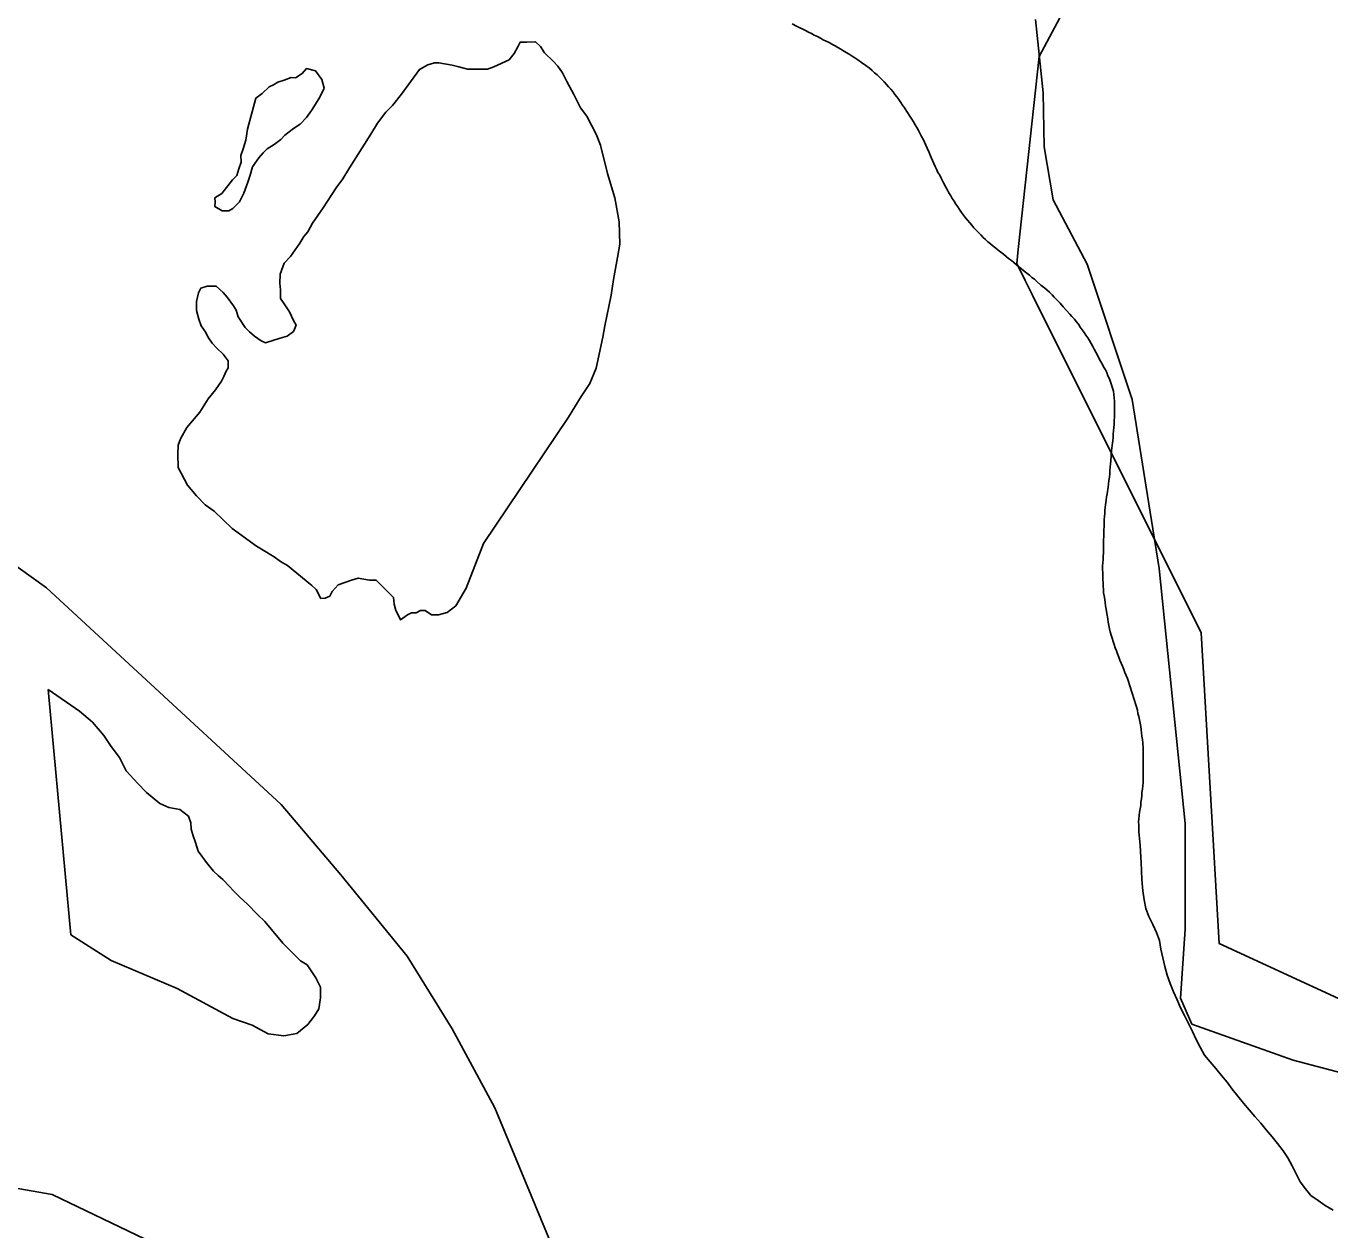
# Model space of a CAD drawing. Extents: x 2260773 to 2342389, y 552869 to 618546.
# Drawn here: x 2298281 to 2299462, y 579683 to 580773 of the extents above; entities that cross this region are included whole.
import ezdxf

# ---------------------------------------------------------------- set-up
doc = ezdxf.new("R2010")
doc.units = 0
for name, color, linetype in [('Exist Boundary Land Use Reservation Military US Department of Defense', 7, 'Continuous'), ('Exist Boundary Political City Limit New', 7, 'Continuous'), ('Exist Hydrographic Creek Single Shore', 7, 'Continuous'), ('Exist Hydrographic Misc Water Feature', 7, 'Continuous'), ('Exist Road Primary NC Attributed', 7, 'Continuous'), ('Map Preparation Boundary City Limit Buffer Line', 7, 'Continuous')]:
    doc.layers.add(name, color=color, linetype=linetype)

msp = doc.modelspace()

# ---------------------------------------------------------------- linework, layer by layer
at = {"layer": 'Exist Boundary Land Use Reservation Military US Department of Defense'}
msp.add_line((2299186.1, 580542.4), (2299192.7, 580529.2), dxfattribs=at)
for points in [[(2299404.9, 581029.6), (2299292.6, 580920.5), (2299198.9, 580745.2), (2299179.9, 580570.3)], [(2299179.9, 580570.3), (2299178.5, 580557.6), (2299186.1, 580542.4)], [(2299192.7, 580529.2), (2299345.6, 580223.2), (2299361.9, 579941.9), (2299528.3, 579865.4)]]:
    msp.add_lwpolyline(points, dxfattribs=at)
at = {"layer": 'Exist Boundary Political City Limit New'}
for points in [[(2299102.2, 580651.1), (2299101, 580653.8), (2299099.2, 580658.1), (2299097.5, 580662.1), (2299096.2, 580664.9), (2299095, 580667.6), (2299093.8, 580670.2), (2299092.2, 580672.8), (2299090.8, 580675.6), (2299089.5, 580678.2), (2299088, 580680.8), (2299086.5, 580683.4), (2299085, 580686), (2299083.5, 580688.5), (2299081.8, 580691.1), (2299079.5, 580694.4), (2299077, 580698.6), (2299075.2, 580701.2), (2299073.5, 580703.6), (2299071.8, 580706.1), (2299070, 580708.6), (2299068.2, 580710.9), (2299066.5, 580713.2), (2299064.5, 580715.5), (2299062.5, 580717.7), (2299060.5, 580719.9), (2299058.5, 580722.2), (2299056.5, 580724.3), (2299054.2, 580726.6), (2299052, 580728.5), (2299049.8, 580730.4), (2299047.5, 580732.4), (2299045.2, 580734.5), (2299041.8, 580737.1), (2299038, 580739.7), (2299034.5, 580742.2), (2299032, 580743.9), (2299029.5, 580745.5), (2299026.8, 580747.2), (2299024.2, 580748.8), (2299021.2, 580750.5), (2299019.2, 580751.8), (2299016.5, 580753.3), (2299014, 580754.8), (2299011.2, 580756.3), (2299008.8, 580757.7), (2299006, 580759.1), (2299003.2, 580760.4), (2299000.8, 580761.8), (2298998, 580763.2), (2298995.2, 580764.6), (2298992.8, 580765.9), (2298990, 580767.2), (2298987.2, 580768.6), (2298979.2, 580772.6), (2298975.2, 580774.6)], [(2299266, 580403.1), (2299266.2, 580406.1), (2299266.5, 580409.1), (2299266.8, 580412.1), (2299266.8, 580415), (2299267, 580419.1), (2299267.2, 580424), (2299267.2, 580427.1), (2299267, 580430.1), (2299267, 580433.1), (2299266.8, 580436), (2299266.5, 580439), (2299266.2, 580442), (2299265.2, 580444.9), (2299264.5, 580447.8), (2299263.5, 580450.5), (2299262.5, 580453.4), (2299261.2, 580456.1), (2299260.2, 580458.9), (2299258.8, 580461.5), (2299257.2, 580464.1), (2299256, 580466.8), (2299254.5, 580469.4), (2299253, 580472.1), (2299251.8, 580474.7), (2299250.2, 580477.4), (2299248.8, 580480.1), (2299247.5, 580482.6), (2299246, 580485.2), (2299244.5, 580487.9), (2299243, 580490.5), (2299241.2, 580492.9), (2299239.5, 580495.4), (2299237.8, 580497.8), (2299236, 580500.2), (2299234.5, 580502.7), (2299232.5, 580505.1), (2299230.8, 580507.3), (2299228.5, 580509.6), (2299226.5, 580511.8), (2299223.5, 580515.1), (2299220.5, 580518.6), (2299217.8, 580521.7), (2299214.5, 580525.2), (2299212.5, 580527.3), (2299210.5, 580529.5), (2299208.2, 580531.7), (2299206, 580533.7), (2299203.8, 580535.6), (2299202.8, 580536.4), (2299200.5, 580538.2), (2299196.8, 580541.4), (2299194.5, 580543.4), (2299192.2, 580545.2), (2299190, 580547.2), (2299187.8, 580549), (2299185.2, 580550.9), (2299183, 580552.8), (2299180.5, 580554.8), (2299178.2, 580556.6), (2299176, 580558.5), (2299173.8, 580560.4), (2299171.2, 580562.3), (2299169, 580564.2), (2299166.5, 580566.1), (2299164.2, 580567.9), (2299161.8, 580569.8), (2299159.5, 580571.6), (2299157.2, 580573.4), (2299154.8, 580575.4), (2299152.5, 580577.3), (2299150.2, 580579.4), (2299148.2, 580581.4), (2299146, 580583.6), (2299144, 580585.7), (2299141.8, 580587.9), (2299139.8, 580590), (2299137.8, 580592.3), (2299136, 580594.6), (2299134, 580596.9), (2299132.2, 580599.2), (2299130.2, 580601.6), (2299128.5, 580604), (2299126.8, 580606.5), (2299125.2, 580608.9), (2299123.5, 580611.5), (2299122, 580614.1), (2299120.2, 580616.6), (2299118.8, 580619.1), (2299117.2, 580621.7), (2299115.8, 580624.2), (2299114.2, 580626.9), (2299112.2, 580630.8), (2299110, 580634.9), (2299108.8, 580637.6), (2299107.2, 580640.2), (2299106, 580643), (2299104.8, 580645.7), (2299103.5, 580648.3), (2299102.2, 580651.1)], [(2299264.5, 580388.1), (2299265, 580392.8), (2299265.5, 580397.1), (2299265.8, 580400.1), (2299266, 580403.1)], [(2299292.8, 580084.8), (2299293, 580087.8), (2299293, 580090.8), (2299293.2, 580093.8), (2299293.2, 580105.8), (2299293, 580108.8), (2299293, 580118.9), (2299292.8, 580123.8), (2299292.5, 580126.8), (2299292, 580129.8), (2299291.5, 580132.7), (2299291.2, 580135.7), (2299290.8, 580138.6), (2299290.2, 580141.6), (2299289.8, 580144.6), (2299289, 580147.5), (2299288.2, 580150.4), (2299287.8, 580153.3), (2299287, 580156.2), (2299286.2, 580159.1), (2299285.2, 580161.9), (2299284.2, 580164.8), (2299283.5, 580167.7), (2299282.5, 580170.5), (2299281.5, 580173.4), (2299280.8, 580176.3), (2299279.8, 580179.1), (2299278.8, 580181.9), (2299277.8, 580184.8), (2299276.5, 580187.5), (2299275.5, 580190.2), (2299274.2, 580193.1), (2299273, 580195.9), (2299272, 580198.6), (2299271, 580201.4), (2299269.8, 580204.2), (2299268.8, 580207), (2299267.8, 580209.8), (2299266.8, 580212.7), (2299266, 580215.5), (2299265, 580218.4), (2299264.2, 580221.2), (2299263.2, 580224.1), (2299262.5, 580227), (2299262, 580229.9), (2299261.5, 580232.9), (2299261, 580235.9), (2299260.2, 580240.7), (2299259.5, 580244.8), (2299259, 580247.7), (2299258.5, 580250.7), (2299258.2, 580253.6), (2299257.8, 580256.7), (2299257.2, 580259.6), (2299257, 580262.6), (2299256.8, 580265.6), (2299256.8, 580268.6), (2299256.5, 580271.6), (2299256.5, 580277.6), (2299256.2, 580280.6), (2299256.2, 580283.6), (2299256.5, 580286.6), (2299256.8, 580289.6), (2299256.8, 580292.6), (2299257, 580295.6), (2299257, 580298.6), (2299257.2, 580301.6), (2299257.2, 580307.6), (2299257.5, 580310.6), (2299257.5, 580316.6), (2299257.8, 580319.6), (2299257.8, 580325.5), (2299258, 580328.5), (2299258.2, 580331.5), (2299258.2, 580334.5), (2299259, 580339.2), (2299259.5, 580343.4), (2299260, 580346.4), (2299260.5, 580349.3), (2299261.5, 580355.3), (2299261.8, 580358.2), (2299262, 580361.2), (2299262.5, 580364.2), (2299262.8, 580367.2), (2299263, 580370.2), (2299263.2, 580373.2), (2299263.5, 580376.2), (2299263.8, 580379.2), (2299264, 580383.5), (2299264.5, 580388.1)], [(2299465, 579700.5), (2299458, 579704.8), (2299451.5, 579709.3), (2299445, 579713.9), (2299440, 579719.9), (2299435.2, 579726.2), (2299431.5, 579733.5), (2299428, 579740.8), (2299424, 579747.8), (2299419.8, 579754.4), (2299414.8, 579760.8), (2299409.8, 579767), (2299404.5, 579773.2), (2299399.5, 579779.2), (2299394.2, 579785.4), (2299389, 579791.4), (2299383.8, 579797.5), (2299378.8, 579803.7), (2299373.8, 579810.1), (2299369, 579816.4), (2299364, 579822.6), (2299359, 579828.9), (2299353.8, 579834.8), (2299348.5, 579840.9), (2299344.8, 579848), (2299341.2, 579855.2), (2299337.8, 579862.4), (2299334.2, 579869.6), (2299330.5, 579876.8), (2299327, 579883.8), (2299323.8, 579891.1), (2299320.5, 579898.4), (2299317.5, 579905.9), (2299314.8, 579913.4), (2299312.8, 579921.1), (2299310.8, 579928.9), (2299309.2, 579936.8), (2299307.8, 579944.7), (2299305, 579952.1), (2299301.8, 579959.3), (2299298.2, 579966.4), (2299295.5, 579973.8), (2299294, 579981.6), (2299292.8, 579989.6), (2299291.8, 580000.1), (2299291.2, 580015.7), (2299291, 580020), (2299290.2, 580031.1), (2299290, 580034.1), (2299289.8, 580037.1), (2299289.5, 580040.1), (2299289.2, 580043.1), (2299289, 580046.1), (2299289, 580049.1), (2299288.8, 580052.1), (2299289, 580055), (2299289.5, 580058), (2299289.8, 580060.9), (2299290.8, 580066.9), (2299291, 580069.9), (2299291.5, 580072.9), (2299291.8, 580075.8), (2299292, 580078.8), (2299292.5, 580081.8), (2299292.8, 580084.8)]]:
    msp.add_lwpolyline(points, dxfattribs=at)
at = {"layer": 'Exist Hydrographic Creek Single Shore'}
for points in [[(2298305, 579714.8), (2297796, 579803.8), (2297620.1, 579866.4), (2296816.9, 580269.7), (2295914, 580658.5), (2295275.9, 581212.5), (2294898, 581600.6)], [(2299789.1, 579605.8), (2299692.2, 579725.2), (2299633, 579774.2), (2299560.6, 579801.8), (2299429, 579836.5), (2299337.2, 579869.1), (2299327, 579892.6), (2299331, 579954.9), (2299331, 580050.8), (2299307.6, 580281.5), (2299283.1, 580434.7), (2299242.3, 580557.2), (2299211.7, 580615.3), (2299203.5, 580663.3), (2299202.5, 580712.3), (2299195.4, 580778.7)], [(2298668.9, 579263.5), (2298627.1, 579360.3), (2298473.5, 579633.8), (2298305, 579714.8)]]:
    msp.add_lwpolyline(points, dxfattribs=at)
at = {"layer": 'Exist Hydrographic Misc Water Feature'}
for points in [[(2298772.5, 580418.6), (2298784.2, 580437.2), (2298791.9, 580449), (2298797.7, 580463.1), (2298803.6, 580491), (2298805.5, 580501.3), (2298811.2, 580529.2), (2298813.3, 580543.1), (2298817, 580563.2), (2298819, 580575.1), (2298818.6, 580595.4), (2298814.5, 580617.1), (2298807.9, 580639.2), (2298801.6, 580664.8), (2298797.7, 580674.8), (2298789.3, 580691), (2298783.5, 580698.8), (2298777.4, 580710.7), (2298771.2, 580722.6), (2298767.1, 580730.5), (2298762.8, 580736.4), (2298758.9, 580740.6), (2298750.9, 580748.4), (2298747.2, 580754.1), (2298742.7, 580758.5), (2298734.7, 580758.1), (2298728.8, 580758.1), (2298726.7, 580754), (2298723.3, 580748), (2298718.7, 580742.2), (2298705, 580735.8), (2298699.3, 580733.8), (2298681.2, 580733.7), (2298673.2, 580735.7), (2298667.1, 580737.4), (2298655, 580739.3), (2298651.3, 580739.4), (2298645.3, 580737.5), (2298637.5, 580733.4), (2298621.3, 580711.1), (2298613.3, 580700.9), (2298607.2, 580694.9), (2298599.6, 580684.7), (2298593.7, 580674.7), (2298574.2, 580644.4), (2298568.2, 580634.3), (2298562.3, 580626.3), (2298550.4, 580608.2), (2298540.8, 580594.3), (2298536.5, 580586.4), (2298532.8, 580582.1), (2298529.3, 580576.1), (2298520.9, 580564), (2298515.1, 580558), (2298511.4, 580548), (2298511.2, 580539.9), (2298511.6, 580533.8), (2298511.6, 580526.1), (2298515.7, 580520.2), (2298519.8, 580513.9), (2298523.5, 580506), (2298525.8, 580502), (2298523.5, 580496.2), (2298517.8, 580491.9), (2298511.4, 580490), (2298498.1, 580485.9), (2298494.2, 580487.7), (2298488.1, 580491.9), (2298483.6, 580495.8), (2298479.7, 580499.7), (2298473.5, 580509.5), (2298471.7, 580515.5), (2298469.2, 580519.5), (2298463.3, 580527.3), (2298459.8, 580531.4), (2298453.6, 580537.3), (2298445.4, 580537.3), (2298439.7, 580535.3), (2298437.6, 580531.1), (2298435.6, 580523.3), (2298435.8, 580515.2), (2298437.8, 580507.2), (2298439.9, 580501.2), (2298444, 580495.3), (2298445.8, 580491.3), (2298449.9, 580485.5), (2298454, 580481.2), (2298459.8, 580475.5), (2298464.3, 580469.5), (2298464.3, 580463.4), (2298462.2, 580459.7), (2298460.4, 580455.5), (2298458.3, 580451.3), (2298452.8, 580443.3), (2298446.2, 580435.3), (2298438.8, 580423.1), (2298426.8, 580409.1), (2298421.2, 580398.9), (2298419, 580393.2), (2298418.8, 580385.1)], [(2298489.5, 580707.4), (2298495.2, 580711.8), (2298501.4, 580717.8), (2298505.5, 580719.6), (2298509.4, 580721.9), (2298515.1, 580723.8), (2298521.5, 580726.1), (2298525.4, 580726), (2298531.5, 580729.9), (2298535.2, 580734.2), (2298543.4, 580732.2), (2298549.2, 580724.4), (2298551.4, 580716.4), (2298547.5, 580708.4), (2298543.4, 580702.1), (2298539.9, 580696.2), (2298535.4, 580690), (2298529.7, 580683.9), (2298523.5, 580680), (2298515.7, 580673.9), (2298512.1, 580669.9), (2298505.9, 580665.6), (2298499.8, 580661.7), (2298496.1, 580657.8), (2298492, 580653.5), (2298486.4, 580645.4), (2298484.2, 580637.6), (2298482.3, 580631.4), (2298478.6, 580621.5), (2298474.7, 580613.5), (2298468.6, 580607.5), (2298464.9, 580605.3), (2298458.9, 580605.4), (2298452.4, 580609.2), (2298452.6, 580613.2), (2298452.4, 580617.3), (2298458.5, 580621.2), (2298468.2, 580633.6), (2298472.3, 580637.4), (2298474.1, 580643.6), (2298476, 580649.4), (2298475.8, 580655.6), (2298478, 580661.7), (2298480.3, 580669.5), (2298481.9, 580679.4), (2298489.5, 580707.4)], [(2298418.8, 580385.1), (2298419, 580373), (2298427.4, 580357.1), (2298435.6, 580347.3), (2298443.6, 580339.2), (2298451.6, 580333.6), (2298468, 580317.7), (2298489.9, 580301.8), (2298496.1, 580298.1), (2298505.9, 580292.1), (2298511.8, 580288), (2298518, 580284.2), (2298540.1, 580266.3), (2298544.2, 580262.4), (2298548.3, 580254.5), (2298552.2, 580254.7), (2298556.3, 580256.5), (2298558.4, 580260.7), (2298564.1, 580266.7), (2298576.2, 580271), (2298582.2, 580272.9), (2298592.4, 580271), (2298598.4, 580270.9), (2298604.1, 580265.2), (2298608.2, 580261.3), (2298614, 580255.2), (2298614.8, 580249.4), (2298616.2, 580243.5), (2298618.5, 580239.1), (2298620.3, 580235.1), (2298626.7, 580239.5), (2298630.4, 580241.3), (2298634.7, 580241.5), (2298638.4, 580243.4), (2298642.7, 580243.6), (2298648.4, 580239.5), (2298654.8, 580239.7), (2298662.8, 580241.7), (2298670.6, 580247.9), (2298680, 580263.9), (2298695.6, 580304.1), (2298772.5, 580418.6)], [(2298301.3, 580172.1), (2298321.8, 579950), (2298358.3, 579926.7), (2298418.3, 579901.4), (2298468.6, 579874), (2298486.2, 579868.1), (2298500.6, 579860.2), (2298514.7, 579858.5), (2298526.6, 579860.4), (2298536.5, 579868.6), (2298542.4, 579876.6), (2298546.5, 579882.9), (2298548.1, 579892.8), (2298547.9, 579896.9), (2298548.1, 579902.6), (2298543.8, 579910.9), (2298536, 579922.6), (2298529.9, 579926.4), (2298513.9, 579942.2), (2298497.7, 579962), (2298491.3, 579967.9), (2298481.5, 579977.9), (2298475.3, 579983.7), (2298469, 579989.9), (2298465.5, 579993.7), (2298459.4, 579999.9), (2298455.3, 580003.7), (2298451.2, 580007.6), (2298444.8, 580015.4), (2298437.2, 580025.5), (2298434.7, 580033.5), (2298432.7, 580039.5), (2298430.9, 580045.5), (2298430.4, 580051.2), (2298428.4, 580057.2), (2298420.6, 580063.3), (2298410.6, 580065.2), (2298402.4, 580068.9), (2298390.5, 580078.8), (2298382.5, 580086.9), (2298372, 580098.5), (2298365.9, 580110.4), (2298358.3, 580120.5), (2298351.7, 580130.4), (2298341.4, 580142.5), (2298329.6, 580152.4), (2298301.3, 580172.1)]]:
    msp.add_lwpolyline(points, dxfattribs=at)
at = {"layer": 'Exist Road Primary NC Attributed'}
msp.add_lwpolyline([(2298973.6, 579167.3), (2298899.2, 579331.4), (2298854.7, 579449.5), (2298775.4, 579625.6), (2298705.8, 579793.1), (2298667.1, 579864.7), (2298626.4, 579930.5), (2298566.5, 580004.1), (2298512.3, 580068), (2298299.9, 580264.1), (2297777.1, 580639)], dxfattribs=at)
at = {"layer": 'Map Preparation Boundary City Limit Buffer Line'}
for points in [[(2299102.2, 580651.1), (2299101, 580653.8), (2299099.2, 580658.1), (2299097.5, 580662.1), (2299096.2, 580664.9), (2299095, 580667.6), (2299093.8, 580670.2), (2299092.2, 580672.8), (2299090.8, 580675.6), (2299089.5, 580678.2), (2299088, 580680.8), (2299086.5, 580683.4), (2299085, 580686), (2299083.5, 580688.5), (2299081.8, 580691.1), (2299079.5, 580694.4), (2299077, 580698.6), (2299075.2, 580701.2), (2299073.5, 580703.6), (2299071.8, 580706.1), (2299070, 580708.6), (2299068.2, 580710.9), (2299066.5, 580713.2), (2299064.5, 580715.5), (2299062.5, 580717.7), (2299060.5, 580719.9), (2299058.5, 580722.2), (2299056.5, 580724.3), (2299054.2, 580726.6), (2299052, 580728.5), (2299049.8, 580730.4), (2299047.5, 580732.4), (2299045.2, 580734.5), (2299041.8, 580737.1), (2299038, 580739.7), (2299034.5, 580742.2), (2299032, 580743.9), (2299029.5, 580745.5), (2299026.8, 580747.2), (2299024.2, 580748.8), (2299021.2, 580750.5), (2299019.2, 580751.8), (2299016.5, 580753.3), (2299014, 580754.8), (2299011.2, 580756.3), (2299008.8, 580757.7), (2299006, 580759.1), (2299003.2, 580760.4), (2299000.8, 580761.8), (2298998, 580763.2), (2298995.2, 580764.6), (2298992.8, 580765.9), (2298990, 580767.2), (2298987.2, 580768.6), (2298979.2, 580772.6), (2298975.2, 580774.6)], [(2299266, 580403.1), (2299266.2, 580406.1), (2299266.5, 580409.1), (2299266.8, 580412.1), (2299266.8, 580415), (2299267, 580419.1), (2299267.2, 580424), (2299267.2, 580427.1), (2299267, 580430.1), (2299267, 580433.1), (2299266.8, 580436), (2299266.5, 580439), (2299266.2, 580442), (2299265.2, 580444.9), (2299264.5, 580447.8), (2299263.5, 580450.5), (2299262.5, 580453.4), (2299261.2, 580456.1), (2299260.2, 580458.9), (2299258.8, 580461.5), (2299257.2, 580464.1), (2299256, 580466.8), (2299254.5, 580469.4), (2299253, 580472.1), (2299251.8, 580474.7), (2299250.2, 580477.4), (2299248.8, 580480.1), (2299247.5, 580482.6), (2299246, 580485.2), (2299244.5, 580487.9), (2299243, 580490.5), (2299241.2, 580492.9), (2299239.5, 580495.4), (2299237.8, 580497.8), (2299236, 580500.2), (2299234.5, 580502.7), (2299232.5, 580505.1), (2299230.8, 580507.3), (2299228.5, 580509.6), (2299226.5, 580511.8), (2299223.5, 580515.1), (2299220.5, 580518.6), (2299217.8, 580521.7), (2299214.5, 580525.2), (2299212.5, 580527.3), (2299210.5, 580529.5), (2299208.2, 580531.7), (2299206, 580533.7), (2299203.8, 580535.6), (2299202.8, 580536.4), (2299200.5, 580538.2), (2299196.8, 580541.4), (2299194.5, 580543.4), (2299192.2, 580545.2), (2299190, 580547.2), (2299187.8, 580549), (2299185.2, 580550.9), (2299183, 580552.8), (2299180.5, 580554.8), (2299178.2, 580556.6), (2299176, 580558.5), (2299173.8, 580560.4), (2299171.2, 580562.3), (2299169, 580564.2), (2299166.5, 580566.1), (2299164.2, 580567.9), (2299161.8, 580569.8), (2299159.5, 580571.6), (2299157.2, 580573.4), (2299154.8, 580575.4), (2299152.5, 580577.3), (2299150.2, 580579.4), (2299148.2, 580581.4), (2299146, 580583.6), (2299144, 580585.7), (2299141.8, 580587.9), (2299139.8, 580590), (2299137.8, 580592.3), (2299136, 580594.6), (2299134, 580596.9), (2299132.2, 580599.2), (2299130.2, 580601.6), (2299128.5, 580604), (2299126.8, 580606.5), (2299125.2, 580608.9), (2299123.5, 580611.5), (2299122, 580614.1), (2299120.2, 580616.6), (2299118.8, 580619.1), (2299117.2, 580621.7), (2299115.8, 580624.2), (2299114.2, 580626.9), (2299112.2, 580630.8), (2299110, 580634.9), (2299108.8, 580637.6), (2299107.2, 580640.2), (2299106, 580643), (2299104.8, 580645.7), (2299103.5, 580648.3), (2299102.2, 580651.1)], [(2299264.5, 580388.1), (2299265, 580392.8), (2299265.5, 580397.1), (2299265.8, 580400.1), (2299266, 580403.1)], [(2299292.8, 580084.8), (2299293, 580087.8), (2299293, 580090.8), (2299293.2, 580093.8), (2299293.2, 580105.8), (2299293, 580108.8), (2299293, 580118.9), (2299292.8, 580123.8), (2299292.5, 580126.8), (2299292, 580129.8), (2299291.5, 580132.7), (2299291.2, 580135.7), (2299290.8, 580138.6), (2299290.2, 580141.6), (2299289.8, 580144.6), (2299289, 580147.5), (2299288.2, 580150.4), (2299287.8, 580153.3), (2299287, 580156.2), (2299286.2, 580159.1), (2299285.2, 580161.9), (2299284.2, 580164.8), (2299283.5, 580167.7), (2299282.5, 580170.5), (2299281.5, 580173.4), (2299280.8, 580176.3), (2299279.8, 580179.1), (2299278.8, 580181.9), (2299277.8, 580184.8), (2299276.5, 580187.5), (2299275.5, 580190.2), (2299274.2, 580193.1), (2299273, 580195.9), (2299272, 580198.6), (2299271, 580201.4), (2299269.8, 580204.2), (2299268.8, 580207), (2299267.8, 580209.8), (2299266.8, 580212.7), (2299266, 580215.5), (2299265, 580218.4), (2299264.2, 580221.2), (2299263.2, 580224.1), (2299262.5, 580227), (2299262, 580229.9), (2299261.5, 580232.9), (2299261, 580235.9), (2299260.2, 580240.7), (2299259.5, 580244.8), (2299259, 580247.7), (2299258.5, 580250.7), (2299258.2, 580253.6), (2299257.8, 580256.7), (2299257.2, 580259.6), (2299257, 580262.6), (2299256.8, 580265.6), (2299256.8, 580268.6), (2299256.5, 580271.6), (2299256.5, 580277.6), (2299256.2, 580280.6), (2299256.2, 580283.6), (2299256.5, 580286.6), (2299256.8, 580289.6), (2299256.8, 580292.6), (2299257, 580295.6), (2299257, 580298.6), (2299257.2, 580301.6), (2299257.2, 580307.6), (2299257.5, 580310.6), (2299257.5, 580316.6), (2299257.8, 580319.6), (2299257.8, 580325.5), (2299258, 580328.5), (2299258.2, 580331.5), (2299258.2, 580334.5), (2299259, 580339.2), (2299259.5, 580343.4), (2299260, 580346.4), (2299260.5, 580349.3), (2299261.5, 580355.3), (2299261.8, 580358.2), (2299262, 580361.2), (2299262.5, 580364.2), (2299262.8, 580367.2), (2299263, 580370.2), (2299263.2, 580373.2), (2299263.5, 580376.2), (2299263.8, 580379.2), (2299264, 580383.5), (2299264.5, 580388.1)], [(2299465, 579700.5), (2299458, 579704.8), (2299451.5, 579709.3), (2299445, 579713.9), (2299440, 579719.9), (2299435.2, 579726.2), (2299431.5, 579733.5), (2299428, 579740.8), (2299424, 579747.8), (2299419.8, 579754.4), (2299414.8, 579760.8), (2299409.8, 579767), (2299404.5, 579773.2), (2299399.5, 579779.2), (2299394.2, 579785.4), (2299389, 579791.4), (2299383.8, 579797.5), (2299378.8, 579803.7), (2299373.8, 579810.1), (2299369, 579816.4), (2299364, 579822.6), (2299359, 579828.9), (2299353.8, 579834.8), (2299348.5, 579840.9), (2299344.8, 579848), (2299341.2, 579855.2), (2299337.8, 579862.4), (2299334.2, 579869.6), (2299330.5, 579876.8), (2299327, 579883.8), (2299323.8, 579891.1), (2299320.5, 579898.4), (2299317.5, 579905.9), (2299314.8, 579913.4), (2299312.8, 579921.1), (2299310.8, 579928.9), (2299309.2, 579936.8), (2299307.8, 579944.7), (2299305, 579952.1), (2299301.8, 579959.3), (2299298.2, 579966.4), (2299295.5, 579973.8), (2299294, 579981.6), (2299292.8, 579989.6), (2299291.8, 580000.1), (2299291.2, 580015.7), (2299291, 580020), (2299290.2, 580031.1), (2299290, 580034.1), (2299289.8, 580037.1), (2299289.5, 580040.1), (2299289.2, 580043.1), (2299289, 580046.1), (2299289, 580049.1), (2299288.8, 580052.1), (2299289, 580055), (2299289.5, 580058), (2299289.8, 580060.9), (2299290.8, 580066.9), (2299291, 580069.9), (2299291.5, 580072.9), (2299291.8, 580075.8), (2299292, 580078.8), (2299292.5, 580081.8), (2299292.8, 580084.8)]]:
    msp.add_lwpolyline(points, dxfattribs=at)

doc.saveas('drawing.dxf')
